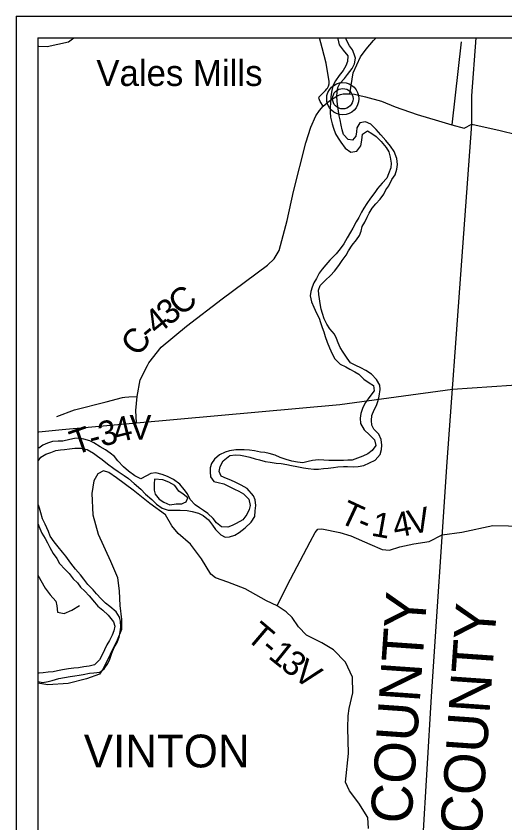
# Model space of a CAD drawing. Extents: x -15 to 405, y -40 to 87.
# Drawn here: x 17.589 to 18.717, y -30.586 to -28.723 of the extents above; entities that cross this region are included whole.
import ezdxf

# ---------------------------------------------------------------- set-up
doc = ezdxf.new("R2010")
doc.units = 0
for name, color, linetype in [('GM_P_State_Alignment', 7, 'Continuous'), ('GM_P_State_Location', 7, 'Continuous'), ('GM_X_County_Road_Text', 7, 'Continuous'), ('GM_X_Major_Lake_Text', 7, 'Continuous'), ('GM_X_Minor_Lake', 7, 'Continuous'), ('GM_X_Minor_River', 7, 'Continuous'), ('GM_X_Rail_Line', 7, 'Continuous'), ('GM_X_State_Location', 7, 'Continuous'), ('GM_X_Township', 7, 'Continuous'), ('GM_X_Township_Road', 7, 'Continuous'), ('GM_X_Township_ROW', 7, 'Continuous'), ('GM_X_Township_Subdivision_Text', 7, 'Continuous'), ('GM_X_Township_Text', 7, 'Continuous')]:
    doc.layers.add(name, color=color, linetype=linetype)

msp = doc.modelspace()

# ---------------------------------------------------------------- linework, layer by layer
at = {"layer": 'GM_P_State_Location'}
for points in [[(17.6412, -28.7923), (17.6602, -28.7931), (17.7095, -28.7823), (17.7219, -28.7727)], [(18.6161, -28.7823), (18.5946, -28.9736)], [(17.6828, -29.6475), (17.7237, -29.6322), (17.7964, -29.6134), (17.8339, -29.6031), (17.8397, -29.6026)], [(17.8397, -29.6026), (17.8398, -29.6026), (17.8486, -29.6019), (17.8685, -29.6015)], [(18.4023, -30.5988), (18.4003, -30.5734), (18.3798, -30.5401), (18.3584, -30.5121), (18.3485, -30.492), (18.3555, -30.4257), (18.3545, -30.3665), (18.3552, -30.3385), (18.3574, -30.3218), (18.3656, -30.2857), (18.3648, -30.2493), (18.3487, -30.2145), (18.321, -30.1865), (18.2944, -30.1699), (18.2587, -30.1522), (18.2404, -30.1333), (18.226, -30.1117), (18.2119, -30.0981), (18.1914, -30.0848), (18.1663, -30.0732), (18.1177, -30.0452), (18.0775, -30.0298), (18.049, -30.0196), (18.038, -30.0113), (18.0167, -29.9757), (17.9912, -29.942), (17.9627, -29.9178), (17.9478, -29.9001), (17.9337, -29.8747), (17.8976, -29.8486), (17.8588, -29.8172), (17.8201, -29.7893), (17.803, -29.7768), (17.7901, -29.7731), (17.7772, -29.7799), (17.7678, -29.7959), (17.7637, -29.8251), (17.7662, -29.8743), (17.7785, -29.919), (17.8063, -29.9812), (17.8231, -30.0194), (17.8267, -30.0509), (17.8279, -30.0835), (17.8322, -30.1164), (17.8323, -30.1392), (17.8221, -30.1635), (17.7894, -30.2299), (17.7814, -30.2421), (17.7511, -30.2531), (17.7091, -30.2642), (17.6617, -30.267), (17.6389, -30.263)], [(18.5722, -29.9204), (18.6171, -29.9146), (18.6889, -29.8994), (18.7971, -29.9012), (18.8249, -29.9183), (18.8735, -29.9243), (18.9426, -29.9296), (19.0212, -29.9231), (19.0599, -29.9177)], [(18.1914, -30.0848), (18.2143, -30.0374), (18.2671, -29.9368), (18.2791, -29.9155), (18.2852, -29.9072), (18.2946, -29.9064), (18.336, -29.9154), (18.3614, -29.9229), (18.4047, -29.9425), (18.4331, -29.9542), (18.4502, -29.9561), (18.4744, -29.948), (18.5062, -29.9411), (18.5422, -29.9361), (18.5722, -29.9204)], [(17.6389, -30.0139), (17.6556, -30.044), (17.667, -30.0589), (17.6803, -30.0738), (17.6828, -30.0848), (17.6843, -30.0988), (17.6996, -30.1026), (17.7176, -30.0942), (17.7349, -30.0839)]]:
    msp.add_lwpolyline(points, dxfattribs=at)
at = {"layer": 'GM_X_Major_Lake_Text'}
msp.add_lwpolyline([(18.3591, -28.9018), (18.3668, -28.8535), (18.3834, -28.8171), (18.3966, -28.7989), (18.4132, -28.779), (18.4194, -28.7727)], dxfattribs=at)
at = {"layer": 'GM_X_Rail_Line'}
for p, q in [((18.6407, -28.9065), (18.6501, -28.7727)), ((18.6406, -28.972), (18.6407, -28.9065)), ((18.6153, -29.319), (18.6406, -28.972)), ((18.5834, -29.7521), (18.6153, -29.319)), ((18.5474, -30.2938), (18.5834, -29.7521)), ((18.5086, -30.9481), (18.5474, -30.2938))]:
    msp.add_line(p, q, dxfattribs=at)
at = {"layer": 'GM_X_State_Location'}
for points in [[(18.5958, -29.5842), (18.8677, -29.5657), (18.8985, -29.5618)], [(17.641, -29.6826), (17.6949, -29.6777), (17.8667, -29.6621), (18.3361, -29.6194), (18.5958, -29.5842)]]:
    msp.add_lwpolyline(points, dxfattribs=at)
at = {"layer": 'GM_X_Township'}
for p, q in [((17.5889, -28.7227), (17.5889, -32.2227)), ((17.5889, -28.7227), (21.0889, -28.7227)), ((17.6389, -28.7727), (17.6389, -32.1727)), ((17.6389, -28.7727), (21.0389, -28.7727))]:
    msp.add_line(p, q, dxfattribs=at)
at = {"layer": 'GM_X_Township_Road'}
for points in [[(18.3308, -28.7727), (18.3311, -28.7754), (18.3345, -28.7887), (18.3436, -28.8016), (18.3539, -28.8141), (18.3538, -28.8274), (18.35, -28.8376), (18.3436, -28.8486), (18.3344, -28.86), (18.3257, -28.8725), (18.32, -28.8835), (18.3166, -28.898), (18.315, -28.909)], [(18.3313, -28.9325), (18.3298, -28.9192), (18.3291, -28.9074), (18.3295, -28.898), (18.3314, -28.8877), (18.3359, -28.8782), (18.3462, -28.8669), (18.3534, -28.8574), (18.3645, -28.8437), (18.3698, -28.8327), (18.3717, -28.8198), (18.3691, -28.8103), (18.3649, -28.8009), (18.3584, -28.7914), (18.3512, -28.7781), (18.3497, -28.7727)], [(18.315, -28.909), (18.3139, -28.9219), (18.3135, -28.9348), (18.3135, -28.9446), (18.3146, -28.956), (18.3184, -28.9716), (18.3214, -28.9814), (18.3256, -28.9943), (18.3316, -29.0042), (18.3381, -29.0141), (18.3483, -29.0277), (18.3612, -29.0372), (18.3749, -29.0346), (18.3844, -29.0225), (18.3867, -29.0088), (18.3882, -28.9955), (18.4, -28.9879), (18.4095, -28.9936), (18.4194, -29.0009), (18.4311, -29.0122), (18.4425, -29.0259), (18.4489, -29.0358), (18.4523, -29.0487), (18.4546, -29.0623), (18.4531, -29.073), (18.4477, -29.0866), (18.4443, -29.0969), (18.4333, -29.1086), (18.423, -29.1208), (18.4169, -29.1302), (18.4067, -29.1431), (18.3979, -29.1556), (18.3915, -29.1663), (18.3854, -29.1758), (18.3793, -29.1875), (18.3736, -29.1978), (18.366, -29.2125), (18.3603, -29.222), (18.3527, -29.2349), (18.345, -29.2486), (18.3367, -29.26), (18.3272, -29.2717), (18.3127, -29.2861), (18.3036, -29.2967), (18.2952, -29.307), (18.2884, -29.3165), (18.2816, -29.329), (18.2755, -29.3388), (18.2717, -29.3483), (18.2686, -29.3589), (18.2675, -29.3684), (18.2701, -29.3825), (18.2758, -29.395), (18.2822, -29.4087), (18.2879, -29.42), (18.2913, -29.4299), (18.2951, -29.4421), (18.2985, -29.4519), (18.3023, -29.4622), (18.3068, -29.4755), (18.3121, -29.4888), (18.3182, -29.5028), (18.3243, -29.5142), (18.3364, -29.5267), (18.3493, -29.5328), (18.3592, -29.5377), (18.3702, -29.5442), (18.3797, -29.5495), (18.3914, -29.5609), (18.4036, -29.5693), (18.4131, -29.5761), (18.4149, -29.5882), (18.4047, -29.6011), (18.3948, -29.6148), (18.3887, -29.6266), (18.3841, -29.6406), (18.3826, -29.6512), (18.3833, -29.6634), (18.3917, -29.6782), (18.4042, -29.6899), (18.416, -29.701), (18.4186, -29.7142), (18.4106, -29.7256), (18.4004, -29.7332), (18.389, -29.7389), (18.3768, -29.7438), (18.3643, -29.748), (18.354, -29.7483), (18.3441, -29.7487), (18.3339, -29.7491), (18.3107, -29.7491), (18.299, -29.7483), (18.2864, -29.7472), (18.2728, -29.7487), (18.2625, -29.7509), (18.2504, -29.7543), (18.2378, -29.7528), (18.2249, -29.7505), (18.2116, -29.7463), (18.1983, -29.7418), (18.1862, -29.7368)], [(18.2131, -29.7585), (18.2241, -29.7604), (18.2363, -29.7631), (18.2519, -29.7661), (18.2629, -29.7676), (18.2758, -29.7688), (18.2868, -29.7692), (18.2978, -29.7677), (18.3088, -29.7669), (18.3214, -29.7654), (18.3312, -29.7635), (18.3441, -29.7624), (18.3536, -29.7624), (18.3665, -29.7632), (18.3783, -29.7628), (18.3912, -29.7605), (18.4045, -29.7545), (18.4171, -29.748), (18.4288, -29.7347), (18.4319, -29.7234), (18.433, -29.7135), (18.4312, -29.7006), (18.4255, -29.6881), (18.4145, -29.6767), (18.4095, -29.6672), (18.4088, -29.6565), (18.4099, -29.6448), (18.4153, -29.6319), (18.4202, -29.6216), (18.4244, -29.6106), (18.4267, -29.6004), (18.4286, -29.5852), (18.4282, -29.575), (18.4207, -29.5621), (18.4089, -29.5495), (18.3956, -29.5408), (18.3846, -29.5347), (18.3725, -29.5294), (18.3603, -29.5233), (18.3524, -29.5127), (18.3433, -29.4986), (18.3368, -29.4876), (18.3323, -29.477), (18.3281, -29.4668), (18.3232, -29.4569), (18.3126, -29.4451), (18.3057, -29.4341), (18.2997, -29.4216), (18.2955, -29.4098), (18.2929, -29.3996), (18.2902, -29.3863), (18.2887, -29.3753), (18.2872, -29.3654), (18.2868, -29.3559), (18.2906, -29.3449), (18.3024, -29.3324), (18.3146, -29.3214), (18.3233, -29.3116), (18.3336, -29.2983), (18.3408, -29.2873), (18.3507, -29.2744), (18.3557, -29.2649), (18.364, -29.2516), (18.3739, -29.2395), (18.3815, -29.2293), (18.3853, -29.2194), (18.3876, -29.2084), (18.3933, -29.1985), (18.3987, -29.1871), (18.4032, -29.1777), (18.4101, -29.1659), (18.4192, -29.1564), (18.4287, -29.1454), (18.4371, -29.1341), (18.4416, -29.1242), (18.4485, -29.1143), (18.4561, -29.1003), (18.4633, -29.0889), (18.4675, -29.076), (18.4686, -29.065), (18.4675, -29.0514), (18.4611, -29.0354), (18.4527, -29.0229), (18.4417, -29.0096), (18.4304, -28.9971), (18.4194, -28.9849), (18.4072, -28.972), (18.3951, -28.9671), (18.3818, -28.9693), (18.3753, -28.9807), (18.3746, -28.9902), (18.373, -28.9997), (18.3647, -29.0095), (18.3552, -29.008), (18.3442, -28.9959), (18.3415, -28.9852), (18.3385, -28.9746), (18.3362, -28.9621), (18.3343, -28.9526), (18.3325, -28.942), (18.3313, -28.9325)], [(18.1862, -29.7368), (18.1729, -29.7326), (18.163, -29.7307), (18.1524, -29.7296), (18.1387, -29.7266), (18.1274, -29.725), (18.1152, -29.7239), (18.1053, -29.7239), (18.0955, -29.7246), (18.081, -29.7265), (18.0708, -29.7299), (18.0582, -29.736), (18.0465, -29.7455), (18.0396, -29.7557), (18.0366, -29.7656), (18.0362, -29.7754), (18.0377, -29.7864), (18.0453, -29.7971), (18.0548, -29.7994), (18.0684, -29.8028), (18.0832, -29.8104), (18.0927, -29.8149), (18.1026, -29.8199), (18.1132, -29.826), (18.1257, -29.8381), (18.1287, -29.8525), (18.1268, -29.8624), (18.1211, -29.8734), (18.1116, -29.8863), (18.0968, -29.8946), (18.0873, -29.8992), (18.0774, -29.9026), (18.063, -29.9022), (18.0509, -29.8931), (18.0433, -29.8832), (18.0308, -29.8714), (18.0213, -29.8646), (18.0118, -29.8585), (18.0023, -29.8513), (17.9905, -29.8388), (17.9845, -29.8259), (17.9769, -29.8156), (17.9663, -29.8035), (17.9519, -29.7928), (17.9378, -29.786), (17.9257, -29.781), (17.9112, -29.7776), (17.8995, -29.7791), (17.89, -29.784), (17.8763, -29.7909), (17.8626, -29.784), (17.8482, -29.7738), (17.8365, -29.7639), (17.8236, -29.7498), (17.8156, -29.74), (17.8061, -29.732), (17.7947, -29.7244), (17.783, -29.7172), (17.7685, -29.7081), (17.7591, -29.7035), (17.7454, -29.6993), (17.7336, -29.6974), (17.7234, -29.6978), (17.7127, -29.7008), (17.6964, -29.7046), (17.6862, -29.7046), (17.6725, -29.7053), (17.6615, -29.7087), (17.6508, -29.7133), (17.641, -29.7201)], [(17.6406, -29.749), (17.6455, -29.7414), (17.6573, -29.7345), (17.6687, -29.7304), (17.6804, -29.7258), (17.6911, -29.7239), (17.7006, -29.7232), (17.712, -29.7221), (17.7245, -29.7202), (17.7385, -29.7206), (17.753, -29.7236), (17.767, -29.7316), (17.7765, -29.7388), (17.7875, -29.7468), (17.7996, -29.7567), (17.8144, -29.7673), (17.8239, -29.7745), (17.8383, -29.7836), (17.8478, -29.7908), (17.8611, -29.8019), (17.8767, -29.8152), (17.8877, -29.8269), (17.9021, -29.8391), (17.9127, -29.8497), (17.926, -29.8588), (17.9393, -29.8638), (17.9544, -29.8638), (17.9674, -29.8634), (17.9833, -29.8642), (17.9951, -29.8665), (18.0095, -29.8703), (18.0201, -29.8756), (18.0326, -29.8859), (18.0421, -29.898), (18.0486, -29.9079), (18.0615, -29.9208), (18.0713, -29.9257), (18.0808, -29.9254), (18.0937, -29.9216), (18.1032, -29.9151), (18.1177, -29.9041), (18.1314, -29.8912), (18.1394, -29.8783), (18.1405, -29.8651), (18.1417, -29.8525), (18.1405, -29.8396), (18.1367, -29.8302), (18.1223, -29.8138), (18.1083, -29.8055), (18.0961, -29.7994), (18.0844, -29.7941), (18.0745, -29.7906), (18.0616, -29.7849), (18.0574, -29.7747), (18.0594, -29.7629), (18.0662, -29.75), (18.0822, -29.7371), (18.0951, -29.7356), (18.1068, -29.7368), (18.1179, -29.7391), (18.1281, -29.7413), (18.1402, -29.7451), (18.1501, -29.7471), (18.1638, -29.7512), (18.1752, -29.7528), (18.1892, -29.7551), (18.2006, -29.7562), (18.2131, -29.7585)], [(17.9081, -29.7924), (17.907, -29.8026), (17.907, -29.8174), (17.9093, -29.8269), (17.9191, -29.8379), (17.9294, -29.8455), (17.9434, -29.8511), (17.9582, -29.8488), (17.971, -29.8488), (17.9761, -29.8466)], [(17.9761, -29.8466), (17.9809, -29.8446), (17.9847, -29.8351), (17.974, -29.8264), (17.9646, -29.8196), (17.9547, -29.8067), (17.9414, -29.7992), (17.927, -29.7939), (17.9081, -29.7924)], [(17.8292, -30.1449), (17.8304, -30.1335), (17.8296, -30.1202), (17.8274, -30.1107), (17.8194, -30.0986), (17.805, -30.0864), (17.7947, -30.0781), (17.7853, -30.0686), (17.7743, -30.0572), (17.7667, -30.0477), (17.7545, -30.0352), (17.7451, -30.023), (17.7375, -30.0128), (17.7261, -29.9995), (17.7147, -29.9858), (17.7033, -29.9702), (17.6961, -29.9604), (17.6859, -29.9486), (17.6768, -29.9368), (17.6677, -29.9235), (17.6632, -29.9129), (17.656, -29.8962), (17.6499, -29.8833), (17.6457, -29.87), (17.6427, -29.859), (17.6402, -29.8523)], [(17.6398, -29.8961), (17.6415, -29.9004), (17.6483, -29.9167), (17.6559, -29.9288), (17.6609, -29.9391), (17.6665, -29.9497), (17.6741, -29.9638), (17.6828, -29.9755), (17.6889, -29.9865), (17.7018, -30.0006), (17.7109, -30.0101), (17.7208, -30.0222), (17.7302, -30.0314), (17.7371, -30.0416), (17.7473, -30.0507), (17.7572, -30.0614), (17.7693, -30.0758), (17.7773, -30.0853), (17.7887, -30.0944), (17.8012, -30.1062)], [(17.8012, -30.1062), (17.8137, -30.1214), (17.8167, -30.1312), (17.814, -30.1426), (17.8102, -30.1521), (17.8045, -30.1646), (17.7984, -30.1749), (17.7927, -30.1859), (17.7878, -30.1965), (17.7809, -30.209), (17.7699, -30.2208), (17.7574, -30.2238), (17.7449, -30.2253), (17.7327, -30.2276), (17.7217, -30.2287), (17.7099, -30.2302), (17.6962, -30.2321), (17.6845, -30.2344), (17.6746, -30.2366), (17.6624, -30.2381), (17.6511, -30.2393), (17.6416, -30.2404), (17.6389, -30.24)], [(17.6389, -30.2596), (17.6503, -30.2616), (17.6628, -30.259), (17.6723, -30.2567), (17.6875, -30.2522), (17.7004, -30.2499), (17.7133, -30.2477), (17.7243, -30.2461), (17.7342, -30.2446), (17.7437, -30.2431), (17.7578, -30.2401), (17.7684, -30.239), (17.7821, -30.2375), (17.7923, -30.2303), (17.8007, -30.2174), (17.8049, -30.2075), (17.8094, -30.1935), (17.8148, -30.1806), (17.8216, -30.1692), (17.8262, -30.1567), (17.8292, -30.1449)]]:
    msp.add_lwpolyline(points, dxfattribs=at)
at = {"layer": 'GM_X_Township_Subdivision_Text'}
for radius in [0.0372, 0.0236]:
    msp.add_circle((18.3426, -28.9134), radius, dxfattribs=at)
at = {"layer": 'GM_X_Township_Text'}
for points in [[(18.3058, -28.8908), (18.3071, -28.8893), (18.3098, -28.8843), (18.311, -28.8791), (18.3109, -28.8737), (18.3043, -28.8316), (18.2951, -28.7957), (18.2885, -28.7727)], [(18.2974, -28.931), (18.2906, -28.92), (18.2888, -28.9164), (18.2878, -28.9137), (18.2876, -28.9125), (18.2875, -28.9112), (18.2878, -28.9101), (18.2882, -28.9092), (18.2894, -28.9076), (18.2912, -28.9059), (18.3026, -28.8946), (18.3058, -28.8908)], [(18.2974, -28.931), (18.3118, -28.9181), (18.3311, -28.9059), (18.3375, -28.9037), (18.3437, -28.9025), (18.3591, -28.9018), (18.3693, -28.9027), (18.3791, -28.9049), (18.3948, -28.9091), (18.4323, -28.9193), (18.4638, -28.9321), (18.5139, -28.9498), (18.5632, -28.9648), (18.5946, -28.9736), (18.6224, -28.9813), (18.6406, -28.972)], [(17.8922, -29.5292), (17.8951, -29.5234), (17.9233, -29.4869), (17.9823, -29.439), (18.0639, -29.3755), (18.169, -29.2975), (18.1845, -29.2834), (18.1958, -29.2637), (18.2146, -29.195), (18.2291, -29.1275), (18.2572, -29.0156), (18.2688, -28.9788), (18.2805, -28.9526), (18.2888, -28.9405), (18.2974, -28.931)], [(18.6406, -28.972), (18.7056, -28.9869), (18.7435, -28.9962), (18.7757, -29.0105), (18.7989, -29.0315), (18.8247, -29.0489), (18.8623, -29.0668), (18.8908, -29.0724), (18.9276, -29.0686), (19.0093, -29.0617), (19.0704, -29.0625), (19.1281, -29.0704), (19.195, -29.0958), (19.2607, -29.1174), (19.3313, -29.1303), (19.4039, -29.1401), (19.4457, -29.1401), (19.481, -29.1313), (19.4901, -29.1272)], [(17.8667, -29.6621), (17.8654, -29.6337), (17.8685, -29.6015), (17.8754, -29.5628), (17.8922, -29.5292)]]:
    msp.add_lwpolyline(points, dxfattribs=at)

# ---------------------------------------------------------------- texts
at = {"layer": 'GM_P_State_Alignment'}
for s, p in [('VINTON  COUNTY', (18.4624, -31.1372)), ('MEIGS  COUNTY', (18.6283, -31.0931))]:
    msp.add_text(s, height=0.094697, rotation=86.0177, dxfattribs=at).set_placement(p)
at = {"layer": 'GM_X_County_Road_Text'}
msp.add_text('VINTON', height=0.07576, rotation=0, dxfattribs=at).set_placement((17.7449, -30.4577))
at = {"layer": 'GM_X_Minor_Lake'}
for s, rotation, p in [('C', 38.5172, (17.9684, -29.4173)), ('3', 38.6687, (17.9411, -29.4392)), ('4', 39.1979, (17.9141, -29.4612)), ('C', 54.7336, (17.8722, -29.5114)), ('-', 40.2973, (17.8966, -29.4761))]:
    msp.add_text(s, height=0.0568, rotation=rotation, dxfattribs=at).set_placement(p)
at = {"layer": 'GM_X_Minor_River'}
for s, rotation, p in [('3', 14.4527, (17.7866, -29.7175)), ('4', 14.0034, (17.8204, -29.7088)), ('V', 0.4189, (17.8508, -29.7007)), ('T', 19.1384, (17.7251, -29.7371)), ('-', 15.1798, (17.7643, -29.7235)), ('T', 335.0336, (18.3309, -29.8904)), ('V', 12.3806, (18.4992, -29.9211)), ('1', 349.8632, (18.4062, -29.9221)), ('4', 11.0329, (18.4635, -29.9281)), ('-', 337.375, (18.3718, -29.9093)), ('T', 319.6479, (18.1167, -30.1602)), ('-', 320.144, (18.1495, -30.188)), ('1', 321.137, (18.1683, -30.2037)), ('3', 322.0707, (18.1963, -30.2263)), ('V', 323.3424, (18.225, -30.2486))]:
    msp.add_text(s, height=0.0568, rotation=rotation, dxfattribs=at).set_placement(p)
at = {"layer": 'GM_X_Township_ROW'}
msp.add_text('Vales Mills', height=0.06, rotation=0, dxfattribs=at).set_placement((17.7739, -28.884))

doc.saveas('drawing.dxf')
